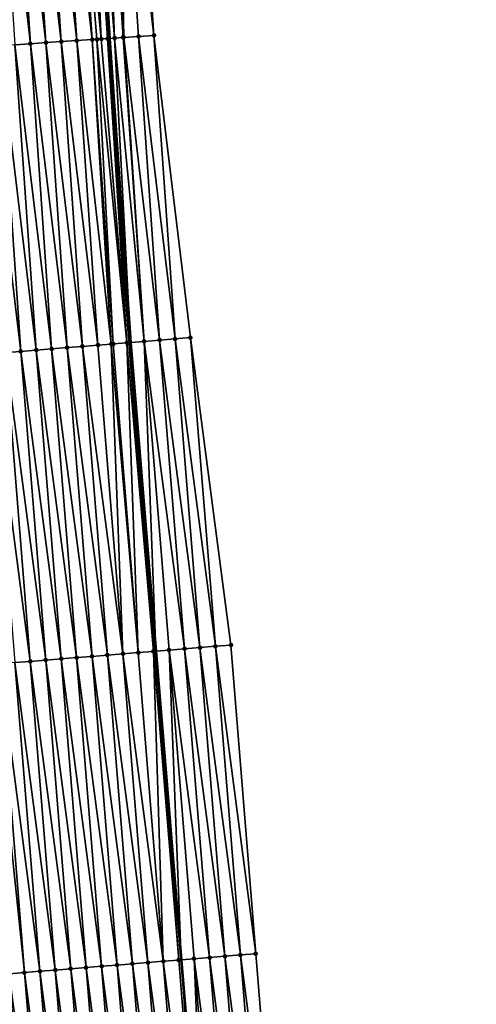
# Model space of a CAD drawing. Header units: feet. Extents: x 2010743 to 2022806, y 818705 to 837694.
# Tile 280 of 531: x 2011532 to 2011561, y 827813 to 827877. Entities that reach past the tile are written whole.
import ezdxf

# ---------------------------------------------------------------- set-up
doc = ezdxf.new("R2010")
doc.units = ezdxf.units.FT
doc.header["$MEASUREMENT"] = 0
doc.layers.add('EP_Travel Lane', color=172, linetype='Continuous', lineweight=53)
doc.layers.add('Road Shots', color=141, linetype='Continuous', lineweight=100)
doc.layers.add('I-77-MM17-21_NB-Surface-Border', color=7, linetype='Continuous')
doc.layers.add('I-77-MM17-21_NB-Surface-TIN', color=7, linetype='Continuous')

msp = doc.modelspace()

# ---------------------------------------------------------------- linework, layer by layer
at = {"layer": 'EP_Travel Lane'}
msp.add_polyline3d([(2011534.951, 827915.561, 308.288), (2011536.255, 827895.604, 308.187), (2011537.559, 827875.647, 308.066), (2011538.907, 827856.007, 307.973), (2011540.552, 827836.075, 307.866), (2011542.197, 827816.143, 307.78), (2011543.842, 827796.211, 307.713), (2011545.512, 827776.604, 307.626), (2011547.39, 827756.693, 307.57), (2011549.268, 827736.781, 307.52), (2011551.147, 827716.87, 307.475), (2011553.074, 827697.268, 307.426), (2011555.334, 827677.396, 307.383)], dxfattribs=at)
at = {"layer": 'I-77-MM17-21_NB-Surface-Border', "color": 3, "linetype": 'Continuous', "lineweight": -3}
msp.add_polyline3d([(2011538.767, 827915.816, 308.154), (2011539.099, 827895.794, 308.077), (2011540.429, 827875.839, 307.962), (2011542.786, 827856.322, 307.836), (2011545.397, 827836.468, 307.697), (2011547.011, 827816.533, 307.61), (2011548.625, 827796.599, 307.541), (2011550.265, 827777.059, 307.498), (2011552.168, 827757.15, 307.448), (2011554.072, 827737.241, 307.368), (2011555.976, 827717.332, 307.295), (2011557.899, 827697.797, 307.232), (2011559.083, 827677.807, 307.222), (2011561.26, 827657.926, 307.171)], dxfattribs=at)
at = {"layer": 'I-77-MM17-21_NB-Surface-TIN', "color": 128, "linetype": 'Continuous', "lineweight": -3}
for points in [[(2011535.44, 827875.505, 308.167), (2011534.11, 827895.461, 308.28), (2011533.113, 827895.394, 308.323)], [(2011536.438, 827875.572, 308.119), (2011535.108, 827895.527, 308.235), (2011534.11, 827895.461, 308.28)], [(2011535.44, 827875.505, 308.167), (2011536.438, 827875.572, 308.119), (2011534.11, 827895.461, 308.28)], [(2011537.019, 827875.611, 308.088), (2011536.106, 827895.594, 308.193), (2011535.108, 827895.527, 308.235)], [(2011536.438, 827875.572, 308.119), (2011536.74, 827875.592, 308.103), (2011535.108, 827895.527, 308.235)], [(2011536.74, 827875.592, 308.103), (2011537.019, 827875.611, 308.088), (2011535.108, 827895.527, 308.235)], [(2011536.106, 827895.594, 308.193), (2011537.559, 827875.647, 308.066), (2011536.255, 827895.604, 308.187)], [(2011537.436, 827875.639, 308.07), (2011537.559, 827875.647, 308.066), (2011536.106, 827895.594, 308.193)], [(2011537.019, 827875.611, 308.088), (2011537.436, 827875.639, 308.07), (2011536.106, 827895.594, 308.193)], [(2011537.88, 827875.668, 308.056), (2011537.104, 827895.661, 308.158), (2011536.255, 827895.604, 308.187)], [(2011537.88, 827875.668, 308.056), (2011536.255, 827895.604, 308.187), (2011537.559, 827875.647, 308.066)], [(2011538.472, 827875.708, 308.045), (2011538.101, 827895.727, 308.119), (2011537.104, 827895.661, 308.158)], [(2011537.88, 827875.668, 308.056), (2011538.434, 827875.705, 308.046), (2011537.104, 827895.661, 308.158)], [(2011538.434, 827875.705, 308.046), (2011538.472, 827875.708, 308.045), (2011537.104, 827895.661, 308.158)], [(2011540.429, 827875.839, 307.962), (2011539.099, 827895.794, 308.077), (2011538.101, 827895.727, 308.119)], [(2011538.472, 827875.708, 308.045), (2011539.431, 827875.772, 308.007), (2011538.101, 827895.727, 308.119)], [(2011539.431, 827875.772, 308.007), (2011540.429, 827875.839, 307.962), (2011538.101, 827895.727, 308.119)], [(2011532.447, 827875.305, 308.287), (2011531.117, 827895.26, 308.398), (2011530.119, 827895.194, 308.434)], [(2011531.449, 827875.238, 308.323), (2011532.447, 827875.305, 308.287), (2011530.119, 827895.194, 308.434)], [(2011533.445, 827875.372, 308.251), (2011532.115, 827895.327, 308.362), (2011531.117, 827895.26, 308.398)], [(2011532.447, 827875.305, 308.287), (2011533.445, 827875.372, 308.251), (2011531.117, 827895.26, 308.398)], [(2011534.443, 827875.438, 308.21), (2011533.113, 827895.394, 308.323), (2011532.115, 827895.327, 308.362)], [(2011533.445, 827875.372, 308.251), (2011534.443, 827875.438, 308.21), (2011532.115, 827895.327, 308.362)], [(2011534.443, 827875.438, 308.21), (2011535.44, 827875.505, 308.167), (2011533.113, 827895.394, 308.323)], [(2011540.793, 827856.16, 307.91), (2011539.431, 827875.772, 308.007), (2011538.472, 827875.708, 308.045)], [(2011541.79, 827856.241, 307.871), (2011540.429, 827875.839, 307.962), (2011539.431, 827875.772, 308.007)], [(2011540.793, 827856.16, 307.91), (2011541.79, 827856.241, 307.871), (2011539.431, 827875.772, 308.007)], [(2011541.79, 827856.241, 307.871), (2011542.786, 827856.322, 307.836), (2011540.429, 827875.839, 307.962)], [(2011531.822, 827855.432, 308.264), (2011530.451, 827875.172, 308.361), (2011529.454, 827875.105, 308.402)], [(2011530.826, 827855.351, 308.307), (2011531.822, 827855.432, 308.264), (2011529.454, 827875.105, 308.402)], [(2011532.819, 827855.513, 308.228), (2011531.449, 827875.238, 308.323), (2011530.451, 827875.172, 308.361)], [(2011531.822, 827855.432, 308.264), (2011532.819, 827855.513, 308.228), (2011530.451, 827875.172, 308.361)], [(2011533.816, 827855.594, 308.192), (2011532.447, 827875.305, 308.287), (2011531.449, 827875.238, 308.323)], [(2011532.819, 827855.513, 308.228), (2011533.816, 827855.594, 308.192), (2011531.449, 827875.238, 308.323)], [(2011534.813, 827855.675, 308.154), (2011533.445, 827875.372, 308.251), (2011532.447, 827875.305, 308.287)], [(2011533.816, 827855.594, 308.192), (2011534.813, 827855.675, 308.154), (2011532.447, 827875.305, 308.287)], [(2011535.809, 827855.756, 308.115), (2011534.443, 827875.438, 308.21), (2011533.445, 827875.372, 308.251)], [(2011534.813, 827855.675, 308.154), (2011535.809, 827855.756, 308.115), (2011533.445, 827875.372, 308.251)], [(2011536.806, 827855.837, 308.074), (2011535.44, 827875.505, 308.167), (2011534.443, 827875.438, 308.21)], [(2011535.809, 827855.756, 308.115), (2011536.806, 827855.837, 308.074), (2011534.443, 827875.438, 308.21)], [(2011537.666, 827855.906, 308.033), (2011536.438, 827875.572, 308.119), (2011535.44, 827875.505, 308.167)], [(2011536.806, 827855.837, 308.074), (2011537.666, 827855.906, 308.033), (2011535.44, 827875.505, 308.167)], [(2011537.803, 827855.917, 308.026), (2011536.74, 827875.592, 308.103), (2011536.438, 827875.572, 308.119)], [(2011537.666, 827855.906, 308.033), (2011537.803, 827855.917, 308.026), (2011536.438, 827875.572, 308.119)], [(2011538.686, 827855.989, 307.982), (2011537.019, 827875.611, 308.088), (2011536.74, 827875.592, 308.103)], [(2011537.803, 827855.917, 308.026), (2011538.686, 827855.989, 307.982), (2011536.74, 827875.592, 308.103)], [(2011538.686, 827855.989, 307.982), (2011537.436, 827875.639, 308.07), (2011537.019, 827875.611, 308.088)], [(2011537.436, 827875.639, 308.07), (2011538.907, 827856.007, 307.973), (2011537.559, 827875.647, 308.066)], [(2011538.8, 827855.998, 307.976), (2011538.907, 827856.007, 307.973), (2011537.436, 827875.639, 308.07)], [(2011538.686, 827855.989, 307.982), (2011538.8, 827855.998, 307.976), (2011537.436, 827875.639, 308.07)], [(2011537.88, 827875.668, 308.056), (2011537.559, 827875.647, 308.066), (2011538.907, 827856.007, 307.973)], [(2011539.796, 827856.079, 307.943), (2011538.434, 827875.705, 308.046), (2011537.88, 827875.668, 308.056)], [(2011539.796, 827856.079, 307.943), (2011537.88, 827875.668, 308.056), (2011538.907, 827856.007, 307.973)], [(2011539.796, 827856.079, 307.943), (2011538.472, 827875.708, 308.045), (2011538.434, 827875.705, 308.046)], [(2011539.796, 827856.079, 307.943), (2011540.793, 827856.16, 307.91), (2011538.472, 827875.708, 308.045)], [(2011539.796, 827856.079, 307.943), (2011538.907, 827856.007, 307.973), (2011540.552, 827836.075, 307.866)], [(2011542.407, 827836.226, 307.8), (2011540.793, 827856.16, 307.91), (2011539.796, 827856.079, 307.943)], [(2011541.41, 827836.145, 307.843), (2011539.796, 827856.079, 307.943), (2011540.552, 827836.075, 307.866)], [(2011541.41, 827836.145, 307.843), (2011542.407, 827836.226, 307.8), (2011539.796, 827856.079, 307.943)], [(2011543.404, 827836.306, 307.768), (2011541.79, 827856.241, 307.871), (2011540.793, 827856.16, 307.91)], [(2011542.407, 827836.226, 307.8), (2011543.404, 827836.306, 307.768), (2011540.793, 827856.16, 307.91)], [(2011544.4, 827836.387, 307.731), (2011542.786, 827856.322, 307.836), (2011541.79, 827856.241, 307.871)], [(2011543.404, 827836.306, 307.768), (2011544.4, 827836.387, 307.731), (2011541.79, 827856.241, 307.871)], [(2011544.4, 827836.387, 307.731), (2011545.397, 827836.468, 307.697), (2011542.786, 827856.322, 307.836)], [(2011533.436, 827835.498, 308.164), (2011531.822, 827855.432, 308.264), (2011530.826, 827855.351, 308.307)], [(2011534.433, 827835.579, 308.129), (2011532.819, 827855.513, 308.228), (2011531.822, 827855.432, 308.264)], [(2011533.436, 827835.498, 308.164), (2011534.433, 827835.579, 308.129), (2011531.822, 827855.432, 308.264)], [(2011535.43, 827835.659, 308.09), (2011533.816, 827855.594, 308.192), (2011532.819, 827855.513, 308.228)], [(2011534.433, 827835.579, 308.129), (2011535.43, 827835.659, 308.09), (2011532.819, 827855.513, 308.228)], [(2011536.427, 827835.74, 308.048), (2011534.813, 827855.675, 308.154), (2011533.816, 827855.594, 308.192)], [(2011535.43, 827835.659, 308.09), (2011536.427, 827835.74, 308.048), (2011533.816, 827855.594, 308.192)], [(2011537.423, 827835.821, 308.009), (2011535.809, 827855.756, 308.115), (2011534.813, 827855.675, 308.154)], [(2011536.427, 827835.74, 308.048), (2011537.423, 827835.821, 308.009), (2011534.813, 827855.675, 308.154)], [(2011538.42, 827835.902, 307.967), (2011536.806, 827855.837, 308.074), (2011535.809, 827855.756, 308.115)], [(2011537.423, 827835.821, 308.009), (2011538.42, 827835.902, 307.967), (2011535.809, 827855.756, 308.115)], [(2011538.42, 827835.902, 307.967), (2011537.666, 827855.906, 308.033), (2011536.806, 827855.837, 308.074)], [(2011539.417, 827835.983, 307.924), (2011537.803, 827855.917, 308.026), (2011537.666, 827855.906, 308.033)], [(2011538.42, 827835.902, 307.967), (2011539.417, 827835.983, 307.924), (2011537.666, 827855.906, 308.033)], [(2011539.417, 827835.983, 307.924), (2011538.686, 827855.989, 307.982), (2011537.803, 827855.917, 308.026)], [(2011540.398, 827836.063, 307.871), (2011538.8, 827855.998, 307.976), (2011538.686, 827855.989, 307.982)], [(2011539.417, 827835.983, 307.924), (2011540.398, 827836.063, 307.871), (2011538.686, 827855.989, 307.982)], [(2011540.413, 827836.064, 307.87), (2011538.907, 827856.007, 307.973), (2011538.8, 827855.998, 307.976)], [(2011540.398, 827836.063, 307.871), (2011540.413, 827836.064, 307.87), (2011538.8, 827855.998, 307.976)], [(2011540.413, 827836.064, 307.87), (2011540.552, 827836.075, 307.866), (2011538.907, 827856.007, 307.973)], [(2011532.44, 827835.417, 308.205), (2011530.826, 827855.351, 308.307), (2011529.829, 827855.271, 308.345)], [(2011531.443, 827835.336, 308.245), (2011532.44, 827835.417, 308.205), (2011529.829, 827855.271, 308.345)], [(2011532.44, 827835.417, 308.205), (2011533.436, 827835.498, 308.164), (2011530.826, 827855.351, 308.307)], [(2011546.014, 827816.453, 307.646), (2011544.4, 827836.387, 307.731), (2011543.404, 827836.306, 307.768)], [(2011547.011, 827816.533, 307.61), (2011545.397, 827836.468, 307.697), (2011544.4, 827836.387, 307.731)], [(2011546.014, 827816.453, 307.646), (2011547.011, 827816.533, 307.61), (2011544.4, 827836.387, 307.731)], [(2011538.041, 827815.806, 307.97), (2011536.427, 827835.74, 308.048), (2011535.43, 827835.659, 308.09)], [(2011539.037, 827815.887, 307.929), (2011537.423, 827835.821, 308.009), (2011536.427, 827835.74, 308.048)], [(2011538.041, 827815.806, 307.97), (2011539.037, 827815.887, 307.929), (2011536.427, 827835.74, 308.048)], [(2011540.034, 827815.967, 307.886), (2011538.42, 827835.902, 307.967), (2011537.423, 827835.821, 308.009)], [(2011539.037, 827815.887, 307.929), (2011540.034, 827815.967, 307.886), (2011537.423, 827835.821, 308.009)], [(2011541.031, 827816.048, 307.842), (2011539.417, 827835.983, 307.924), (2011538.42, 827835.902, 307.967)], [(2011540.034, 827815.967, 307.886), (2011541.031, 827816.048, 307.842), (2011538.42, 827835.902, 307.967)], [(2011541.031, 827816.048, 307.842), (2011540.398, 827836.063, 307.871), (2011539.417, 827835.983, 307.924)], [(2011542.027, 827816.129, 307.784), (2011540.413, 827836.064, 307.87), (2011540.398, 827836.063, 307.871)], [(2011541.031, 827816.048, 307.842), (2011542.027, 827816.129, 307.784), (2011540.398, 827836.063, 307.871)], [(2011542.027, 827816.129, 307.784), (2011540.552, 827836.075, 307.866), (2011540.413, 827836.064, 307.87)], [(2011541.41, 827836.145, 307.843), (2011540.552, 827836.075, 307.866), (2011542.197, 827816.143, 307.78)], [(2011542.027, 827816.129, 307.784), (2011542.197, 827816.143, 307.78), (2011540.552, 827836.075, 307.866)], [(2011544.021, 827816.291, 307.723), (2011542.407, 827836.226, 307.8), (2011541.41, 827836.145, 307.843)], [(2011543.024, 827816.21, 307.765), (2011541.41, 827836.145, 307.843), (2011542.197, 827816.143, 307.78)], [(2011543.024, 827816.21, 307.765), (2011544.021, 827816.291, 307.723), (2011541.41, 827836.145, 307.843)], [(2011545.018, 827816.372, 307.686), (2011543.404, 827836.306, 307.768), (2011542.407, 827836.226, 307.8)], [(2011544.021, 827816.291, 307.723), (2011545.018, 827816.372, 307.686), (2011542.407, 827836.226, 307.8)], [(2011545.018, 827816.372, 307.686), (2011546.014, 827816.453, 307.646), (2011543.404, 827836.306, 307.768)], [(2011532.06, 827815.321, 308.203), (2011530.446, 827835.255, 308.287), (2011529.966, 827835.216, 308.314)], [(2011531.063, 827815.24, 308.258), (2011532.06, 827815.321, 308.203), (2011529.966, 827835.216, 308.314)], [(2011533.057, 827815.401, 308.163), (2011531.443, 827835.336, 308.245), (2011530.446, 827835.255, 308.287)], [(2011532.06, 827815.321, 308.203), (2011533.057, 827815.401, 308.163), (2011530.446, 827835.255, 308.287)], [(2011534.054, 827815.482, 308.122), (2011532.44, 827835.417, 308.205), (2011531.443, 827835.336, 308.245)], [(2011533.057, 827815.401, 308.163), (2011534.054, 827815.482, 308.122), (2011531.443, 827835.336, 308.245)], [(2011535.05, 827815.563, 308.078), (2011533.436, 827835.498, 308.164), (2011532.44, 827835.417, 308.205)], [(2011534.054, 827815.482, 308.122), (2011535.05, 827815.563, 308.078), (2011532.44, 827835.417, 308.205)], [(2011536.047, 827815.644, 308.045), (2011534.433, 827835.579, 308.129), (2011533.436, 827835.498, 308.164)], [(2011535.05, 827815.563, 308.078), (2011536.047, 827815.644, 308.045), (2011533.436, 827835.498, 308.164)], [(2011537.044, 827815.725, 308.008), (2011535.43, 827835.659, 308.09), (2011534.433, 827835.579, 308.129)], [(2011536.047, 827815.644, 308.045), (2011537.044, 827815.725, 308.008), (2011534.433, 827835.579, 308.129)], [(2011537.044, 827815.725, 308.008), (2011538.041, 827815.806, 307.97), (2011535.43, 827835.659, 308.09)], [(2011541.648, 827796.033, 307.814), (2011540.034, 827815.967, 307.886), (2011539.037, 827815.887, 307.929)], [(2011542.645, 827796.114, 307.77), (2011541.031, 827816.048, 307.842), (2011540.034, 827815.967, 307.886)], [(2011541.648, 827796.033, 307.814), (2011542.645, 827796.114, 307.77), (2011540.034, 827815.967, 307.886)], [(2011543.641, 827796.195, 307.722), (2011542.027, 827816.129, 307.784), (2011541.031, 827816.048, 307.842)], [(2011542.645, 827796.114, 307.77), (2011543.641, 827796.195, 307.722), (2011541.031, 827816.048, 307.842)], [(2011543.641, 827796.195, 307.722), (2011542.197, 827816.143, 307.78), (2011542.027, 827816.129, 307.784)], [(2011543.024, 827816.21, 307.765), (2011542.197, 827816.143, 307.78), (2011543.842, 827796.211, 307.713)], [(2011543.641, 827796.195, 307.722), (2011543.842, 827796.211, 307.713), (2011542.197, 827816.143, 307.78)], [(2011545.635, 827796.356, 307.641), (2011544.021, 827816.291, 307.723), (2011543.024, 827816.21, 307.765)], [(2011544.638, 827796.275, 307.677), (2011543.024, 827816.21, 307.765), (2011543.842, 827796.211, 307.713)], [(2011544.638, 827796.275, 307.677), (2011545.635, 827796.356, 307.641), (2011543.024, 827816.21, 307.765)], [(2011546.632, 827796.437, 307.608), (2011545.018, 827816.372, 307.686), (2011544.021, 827816.291, 307.723)], [(2011545.635, 827796.356, 307.641), (2011546.632, 827796.437, 307.608), (2011544.021, 827816.291, 307.723)], [(2011547.628, 827796.518, 307.571), (2011546.014, 827816.453, 307.646), (2011545.018, 827816.372, 307.686)], [(2011546.632, 827796.437, 307.608), (2011547.628, 827796.518, 307.571), (2011545.018, 827816.372, 307.686)], [(2011548.625, 827796.599, 307.541), (2011547.011, 827816.533, 307.61), (2011546.014, 827816.453, 307.646)], [(2011547.628, 827796.518, 307.571), (2011548.625, 827796.599, 307.541), (2011546.014, 827816.453, 307.646)], [(2011534.671, 827795.467, 308.083), (2011533.057, 827815.401, 308.163), (2011532.06, 827815.321, 308.203)], [(2011535.668, 827795.548, 308.044), (2011534.054, 827815.482, 308.122), (2011533.057, 827815.401, 308.163)], [(2011534.671, 827795.467, 308.083), (2011535.668, 827795.548, 308.044), (2011533.057, 827815.401, 308.163)], [(2011536.664, 827795.629, 308.002), (2011535.05, 827815.563, 308.078), (2011534.054, 827815.482, 308.122)], [(2011535.668, 827795.548, 308.044), (2011536.664, 827795.629, 308.002), (2011534.054, 827815.482, 308.122)], [(2011537.661, 827795.709, 307.969), (2011536.047, 827815.644, 308.045), (2011535.05, 827815.563, 308.078)], [(2011536.664, 827795.629, 308.002), (2011537.661, 827795.709, 307.969), (2011535.05, 827815.563, 308.078)], [(2011538.658, 827795.79, 307.934), (2011537.044, 827815.725, 308.008), (2011536.047, 827815.644, 308.045)], [(2011537.661, 827795.709, 307.969), (2011538.658, 827795.79, 307.934), (2011536.047, 827815.644, 308.045)], [(2011539.655, 827795.871, 307.896), (2011538.041, 827815.806, 307.97), (2011537.044, 827815.725, 308.008)], [(2011538.658, 827795.79, 307.934), (2011539.655, 827795.871, 307.896), (2011537.044, 827815.725, 308.008)], [(2011540.651, 827795.952, 307.858), (2011539.037, 827815.887, 307.929), (2011538.041, 827815.806, 307.97)], [(2011539.655, 827795.871, 307.896), (2011540.651, 827795.952, 307.858), (2011538.041, 827815.806, 307.97)], [(2011540.651, 827795.952, 307.858), (2011541.648, 827796.033, 307.814), (2011539.037, 827815.887, 307.929)], [(2011532.677, 827795.305, 308.179), (2011531.063, 827815.24, 308.258), (2011530.067, 827815.159, 308.301)], [(2011531.681, 827795.224, 308.225), (2011532.677, 827795.305, 308.179), (2011530.067, 827815.159, 308.301)], [(2011533.674, 827795.386, 308.123), (2011532.06, 827815.321, 308.203), (2011531.063, 827815.24, 308.258)], [(2011532.677, 827795.305, 308.179), (2011533.674, 827795.386, 308.123), (2011531.063, 827815.24, 308.258)], [(2011533.674, 827795.386, 308.123), (2011534.671, 827795.467, 308.083), (2011532.06, 827815.321, 308.203)]]:
    msp.add_3dface(points, dxfattribs=at)
at = {"layer": 'Road Shots', "lineweight": 100}
for p in [(2011539.431, 827875.772, 308.007), (2011540.429, 827875.839, 307.962), (2011532.447, 827875.305, 308.287), (2011533.445, 827875.372, 308.251), (2011534.443, 827875.438, 308.21), (2011535.44, 827875.505, 308.167), (2011536.438, 827875.572, 308.119), (2011536.74, 827875.592, 308.103), (2011537.019, 827875.611, 308.088), (2011537.436, 827875.639, 308.07), (2011537.88, 827875.668, 308.056), (2011538.434, 827875.705, 308.046), (2011538.472, 827875.708, 308.045), (2011539.796, 827856.079, 307.943), (2011540.793, 827856.16, 307.91), (2011541.79, 827856.241, 307.871), (2011542.786, 827856.322, 307.836), (2011531.822, 827855.432, 308.264), (2011532.819, 827855.513, 308.228), (2011533.816, 827855.594, 308.192), (2011534.813, 827855.675, 308.154), (2011535.809, 827855.756, 308.115), (2011536.806, 827855.837, 308.074), (2011537.666, 827855.906, 308.033), (2011537.803, 827855.917, 308.026), (2011538.686, 827855.989, 307.982), (2011538.8, 827855.998, 307.976), (2011544.4, 827836.387, 307.731), (2011545.397, 827836.468, 307.697), (2011536.427, 827835.74, 308.048), (2011537.423, 827835.821, 308.009), (2011538.42, 827835.902, 307.967), (2011539.417, 827835.983, 307.924), (2011540.398, 827836.063, 307.871), (2011540.413, 827836.064, 307.87), (2011541.41, 827836.145, 307.843), (2011542.407, 827836.226, 307.8), (2011543.404, 827836.306, 307.768), (2011532.44, 827835.417, 308.205), (2011533.436, 827835.498, 308.164), (2011534.433, 827835.579, 308.129), (2011535.43, 827835.659, 308.09), (2011540.034, 827815.967, 307.886), (2011541.031, 827816.048, 307.842), (2011542.027, 827816.129, 307.784), (2011543.024, 827816.21, 307.765), (2011544.021, 827816.291, 307.723), (2011545.018, 827816.372, 307.686), (2011546.014, 827816.453, 307.646), (2011547.011, 827816.533, 307.61), (2011533.057, 827815.401, 308.163), (2011534.054, 827815.482, 308.122), (2011535.05, 827815.563, 308.078), (2011536.047, 827815.644, 308.045), (2011537.044, 827815.725, 308.008), (2011538.041, 827815.806, 307.97), (2011539.037, 827815.887, 307.929), (2011532.06, 827815.321, 308.203)]:
    msp.add_point(p, dxfattribs=at)

doc.saveas('drawing.dxf')
